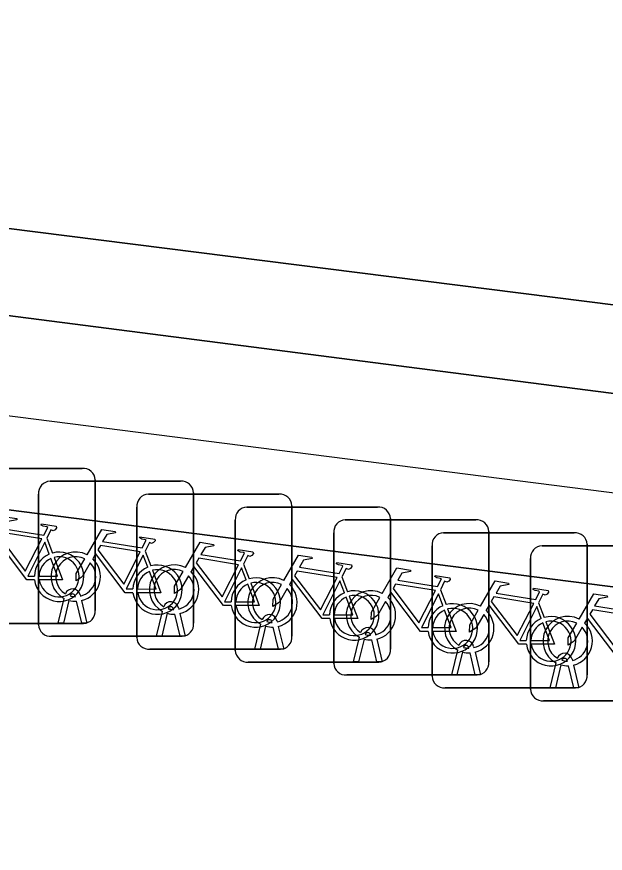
# Model space of a CAD drawing. Extents: x 160663 to 161506, y 382245 to 383291.
# Drawn here: x 160878.71 to 160882.5, y 383230.2 to 383235.58 of the extents above; entities that cross this region are included whole.
import ezdxf

# ---------------------------------------------------------------- set-up
doc = ezdxf.new("R2010")
doc.units = 0
for name, color, linetype in [('IMGEO_Fietsenrek', 7, 'Continuous'), ('IMGEO_Groenvoorziening', 7, 'Continuous'), ('IMGEO_Haag', 7, 'Continuous'), ('IMGEO_Hek', 7, 'Continuous'), ('IMGEO_Parkeervlak_open', 7, 'Continuous'), ('IMGEO_Voetgangersgebied_open', 7, 'Continuous')]:
    doc.layers.add(name, color=color, linetype=linetype)

msp = doc.modelspace()

# ---------------------------------------------------------------- linework, layer by layer
at = {"layer": 'IMGEO_Fietsenrek'}
for p, q in [((160878.2939, 383232.6755), (160879.1348, 383232.6755)), ((160879.1348, 383232.6755), (160878.2939, 383232.6755)), ((160878.9279, 383232.5925), (160879.7688, 383232.5925)), ((160879.7688, 383232.5925), (160878.9279, 383232.5925)), ((160879.2185, 383232.6011), (160879.2185, 383231.7602)), ((160879.2185, 383231.7602), (160879.2185, 383232.6011)), ((160879.8525, 383232.5181), (160879.8525, 383231.6772)), ((160879.8525, 383231.6772), (160879.8525, 383232.5181)), ((160878.8535, 383231.6679), (160878.8535, 383232.5088)), ((160878.8535, 383232.5088), (160878.8535, 383231.6679)), ((160879.5609, 383232.5095), (160880.4018, 383232.5095)), ((160880.4018, 383232.5095), (160879.5609, 383232.5095)), ((160879.4865, 383231.5849), (160879.4865, 383232.4258)), ((160879.4865, 383232.4258), (160879.4865, 383231.5849)), ((160880.1949, 383232.4265), (160881.0358, 383232.4265)), ((160881.0358, 383232.4265), (160880.1949, 383232.4265)), ((160880.4855, 383232.4351), (160880.4855, 383231.5942)), ((160880.4855, 383231.5942), (160880.4855, 383232.4351)), ((160880.1205, 383231.5019), (160880.1205, 383232.3428)), ((160880.1205, 383232.3428), (160880.1205, 383231.5019)), ((160880.8289, 383232.3435), (160881.6698, 383232.3435)), ((160881.6698, 383232.3435), (160880.8289, 383232.3435)), ((160881.1195, 383232.3521), (160881.1195, 383231.5112)), ((160881.1195, 383231.5112), (160881.1195, 383232.3521)), ((160880.7545, 383231.4189), (160880.7545, 383232.2598)), ((160880.7545, 383232.2598), (160880.7545, 383231.4189)), ((160881.4619, 383232.2605), (160882.3028, 383232.2605)), ((160882.3028, 383232.2605), (160881.4619, 383232.2605)), ((160881.7535, 383232.2691), (160881.7535, 383231.4282)), ((160881.7535, 383231.4282), (160881.7535, 383232.2691)), ((160878.9062, 383232.2252), (160878.9425, 383232.13)), ((160879.5402, 383232.1422), (160879.5765, 383232.047)), ((160881.3875, 383231.3359), (160881.3875, 383232.1768)), ((160881.3875, 383232.1768), (160881.3875, 383231.3359)), ((160882.0959, 383232.1775), (160882.9368, 383232.1775)), ((160882.9368, 383232.1775), (160882.0959, 383232.1775)), ((160882.3865, 383232.1861), (160882.3865, 383231.3452)), ((160882.3865, 383231.3452), (160882.3865, 383232.1861)), ((160882.0215, 383231.2529), (160882.0215, 383232.0938)), ((160882.0215, 383232.0938), (160882.0215, 383231.2529)), ((160880.1732, 383232.0592), (160880.2095, 383231.964)), ((160880.8072, 383231.9762), (160880.8435, 383231.881)), ((160881.4412, 383231.8932), (160881.4775, 383231.798)), ((160878.9805, 383231.6773), (160879.0188, 383231.8373)), ((160879.0492, 383231.8251), (160879.0139, 383231.6773)), ((160879.0909, 383231.8489), (160879.0899, 383231.8532)), ((160879.132, 383231.6773), (160879.0981, 383231.819)), ((160879.1216, 383231.8604), (160879.1234, 383231.8525)), ((160879.1304, 383231.8233), (160879.1654, 383231.6773)), ((160879.7239, 383231.7659), (160879.7229, 383231.7702)), ((160879.7546, 383231.7774), (160879.7564, 383231.7695)), ((160882.0742, 383231.8102), (160882.1105, 383231.715)), ((160879.6135, 383231.5943), (160879.6518, 383231.7543)), ((160879.6822, 383231.7421), (160879.6469, 383231.5943)), ((160879.765, 383231.5943), (160879.7311, 383231.736)), ((160879.7634, 383231.7403), (160879.7984, 383231.5943)), ((160879.1441, 383231.6765), (160878.3032, 383231.6765)), ((160878.3032, 383231.6765), (160879.1441, 383231.6765)), ((160879.0139, 383231.6773), (160878.9805, 383231.6773)), ((160879.1654, 383231.6773), (160879.132, 383231.6773)), ((160880.2475, 383231.5113), (160880.2858, 383231.6713)), ((160880.3162, 383231.6591), (160880.2809, 383231.5113)), ((160880.3579, 383231.6829), (160880.3569, 383231.6872)), ((160880.3886, 383231.6944), (160880.3904, 383231.6865)), ((160880.3974, 383231.6573), (160880.4324, 383231.5113)), ((160880.399, 383231.5113), (160880.3651, 383231.653)), ((160880.9919, 383231.5999), (160880.9909, 383231.6042)), ((160881.0226, 383231.6114), (160881.0244, 383231.6035)), ((160879.7781, 383231.5935), (160878.9372, 383231.5935)), ((160878.9372, 383231.5935), (160879.7781, 383231.5935)), ((160879.6469, 383231.5943), (160879.6135, 383231.5943)), ((160879.7984, 383231.5943), (160879.765, 383231.5943)), ((160880.8815, 383231.4283), (160880.9198, 383231.5883)), ((160880.9502, 383231.5761), (160880.9149, 383231.4283)), ((160881.033, 383231.4283), (160880.9991, 383231.57)), ((160881.0314, 383231.5743), (160881.0664, 383231.4283)), ((160880.4111, 383231.5105), (160879.5702, 383231.5105)), ((160879.5702, 383231.5105), (160880.4111, 383231.5105)), ((160880.2809, 383231.5113), (160880.2475, 383231.5113)), ((160880.4324, 383231.5113), (160880.399, 383231.5113)), ((160881.5145, 383231.3453), (160881.5528, 383231.5053)), ((160881.5832, 383231.4931), (160881.5479, 383231.3453)), ((160881.6249, 383231.5169), (160881.6239, 383231.5212)), ((160881.6556, 383231.5284), (160881.6574, 383231.5205)), ((160881.666, 383231.3453), (160881.6321, 383231.487)), ((160881.6644, 383231.4913), (160881.6994, 383231.3453)), ((160882.2589, 383231.4339), (160882.2579, 383231.4382)), ((160882.2896, 383231.4454), (160882.2914, 383231.4375)), ((160881.0451, 383231.4275), (160880.2042, 383231.4275)), ((160880.2042, 383231.4275), (160881.0451, 383231.4275)), ((160880.9149, 383231.4283), (160880.8815, 383231.4283)), ((160881.0664, 383231.4283), (160881.033, 383231.4283)), ((160882.1485, 383231.2623), (160882.1868, 383231.4223)), ((160882.2172, 383231.4101), (160882.1819, 383231.2623)), ((160882.3, 383231.2623), (160882.2661, 383231.404)), ((160882.2984, 383231.4083), (160882.3334, 383231.2623)), ((160881.6791, 383231.3445), (160880.8382, 383231.3445)), ((160880.8382, 383231.3445), (160881.6791, 383231.3445)), ((160881.5479, 383231.3453), (160881.5145, 383231.3453)), ((160881.6994, 383231.3453), (160881.666, 383231.3453)), ((160882.3121, 383231.2615), (160881.4712, 383231.2615)), ((160881.4712, 383231.2615), (160882.3121, 383231.2615)), ((160882.1819, 383231.2623), (160882.1485, 383231.2623)), ((160882.3334, 383231.2623), (160882.3, 383231.2623)), ((160882.9461, 383231.1785), (160882.1052, 383231.1785)), ((160882.1052, 383231.1785), (160882.9461, 383231.1785))]:
    msp.add_line(p, q, dxfattribs=at)
for points in [[(160878.5321, 383232.2022), (160878.6268, 383232.3657), (160878.713, 383232.3519), (160878.7147, 383232.3432), (160878.6586, 383232.3323), (160878.6324, 383232.287), (160878.8876, 383232.2462)], [(160878.8876, 383232.2462), (160878.9126, 383232.295), (160878.9075, 383232.299), (160878.8843, 383232.3027), (160878.8716, 383232.3102), (160878.8706, 383232.3133), (160878.8728, 383232.3179), (160878.9676, 383232.3028), (160878.9699, 383232.2925), (160878.9605, 383232.2801), (160878.9481, 383232.2737), (160878.9336, 383232.2799), (160878.9062, 383232.2252)], [(160878.8747, 383232.221), (160878.6179, 383232.262), (160878.6012, 383232.2332), (160878.7682, 383232.0129), (160878.8747, 383232.221)], [(160879.1661, 383232.1192), (160879.2608, 383232.2827), (160879.347, 383232.2689), (160879.3487, 383232.2602), (160879.2926, 383232.2493), (160879.2664, 383232.204), (160879.5216, 383232.1632)], [(160878.8278, 383231.9575), (160878.7781, 383231.9576), (160878.5874, 383232.2093), (160878.5684, 383232.1765)], [(160878.9227, 383232.123), (160878.8934, 383232.1998), (160878.784, 383231.9817), (160878.8267, 383231.9816)], [(160879.5216, 383232.1632), (160879.5466, 383232.212), (160879.5415, 383232.216), (160879.5183, 383232.2197), (160879.5056, 383232.2272), (160879.5046, 383232.2303), (160879.5068, 383232.2349), (160879.6016, 383232.2198), (160879.6039, 383232.2095), (160879.5945, 383232.1971), (160879.5821, 383232.1907), (160879.5676, 383232.1969), (160879.5402, 383232.1422)], [(160879.7991, 383232.0362), (160879.8938, 383232.1997), (160879.98, 383232.1859), (160879.9817, 383232.1772), (160879.9256, 383232.1663), (160879.8994, 383232.121), (160880.1546, 383232.0802)], [(160879.5087, 383232.138), (160879.2519, 383232.179), (160879.2352, 383232.1502), (160879.4022, 383231.9299), (160879.5087, 383232.138)], [(160880.1546, 383232.0802), (160880.1796, 383232.129), (160880.1745, 383232.133), (160880.1513, 383232.1367), (160880.1386, 383232.1442), (160880.1376, 383232.1473), (160880.1398, 383232.1519), (160880.2346, 383232.1368), (160880.2369, 383232.1265), (160880.2275, 383232.1141), (160880.2151, 383232.1077), (160880.2006, 383232.1139), (160880.1732, 383232.0592)], [(160878.8567, 383231.9815), (160878.9766, 383231.9813), (160878.9334, 383232.0949)], [(160878.9532, 383232.1018), (160879.0082, 383231.9572), (160878.8581, 383231.9575)], [(160879.1868, 383232.0667), (160879.1352, 383231.9775), (160879.0953, 383231.9515), (160879.0965, 383231.999), (160879.151, 383232.0932)], [(160879.4618, 383231.8745), (160879.4121, 383231.8746), (160879.2214, 383232.1263), (160879.2024, 383232.0935)], [(160879.5567, 383232.04), (160879.5274, 383232.1168), (160879.418, 383231.8987), (160879.4607, 383231.8986)], [(160880.1417, 383232.055), (160879.8849, 383232.096), (160879.8682, 383232.0672), (160880.0352, 383231.8469), (160880.1417, 383232.055)], [(160880.4331, 383231.9532), (160880.5278, 383232.1167), (160880.614, 383232.1029), (160880.6157, 383232.0942), (160880.5596, 383232.0833), (160880.5334, 383232.038), (160880.7886, 383231.9972)], [(160880.0948, 383231.7915), (160880.0451, 383231.7916), (160879.8544, 383232.0433), (160879.8354, 383232.0105)], [(160880.1897, 383231.957), (160880.1604, 383232.0338), (160880.051, 383231.8157), (160880.0937, 383231.8156)], [(160880.7886, 383231.9972), (160880.8136, 383232.046), (160880.8085, 383232.05), (160880.7853, 383232.0537), (160880.7726, 383232.0612), (160880.7716, 383232.0643), (160880.7738, 383232.0689), (160880.8686, 383232.0538), (160880.8709, 383232.0435), (160880.8615, 383232.0311), (160880.8491, 383232.0247), (160880.8346, 383232.0309), (160880.8072, 383231.9762)], [(160881.0671, 383231.8702), (160881.1618, 383232.0337), (160881.248, 383232.0199), (160881.2497, 383232.0112), (160881.1936, 383232.0003), (160881.1674, 383231.955), (160881.4226, 383231.9142)], [(160879.4907, 383231.8985), (160879.6106, 383231.8983), (160879.5674, 383232.0119)], [(160879.5872, 383232.0188), (160879.6422, 383231.8742), (160879.4921, 383231.8745)], [(160879.8198, 383231.9837), (160879.7682, 383231.8945), (160879.7283, 383231.8685), (160879.7295, 383231.916), (160879.784, 383232.0102)], [(160880.7757, 383231.972), (160880.5189, 383232.013), (160880.5022, 383231.9842), (160880.6692, 383231.7639), (160880.7757, 383231.972)], [(160881.4226, 383231.9142), (160881.4476, 383231.963), (160881.4425, 383231.967), (160881.4193, 383231.9707), (160881.4066, 383231.9782), (160881.4056, 383231.9813), (160881.4078, 383231.9859), (160881.5026, 383231.9708), (160881.5049, 383231.9605), (160881.4955, 383231.9481), (160881.4831, 383231.9417), (160881.4686, 383231.9479), (160881.4412, 383231.8932)], [(160880.1237, 383231.8155), (160880.2436, 383231.8153), (160880.2004, 383231.9289)], [(160880.2202, 383231.9358), (160880.2752, 383231.7912), (160880.1251, 383231.7915)], [(160880.4538, 383231.9007), (160880.4022, 383231.8115), (160880.3623, 383231.7855), (160880.3635, 383231.833), (160880.418, 383231.9272)], [(160880.7288, 383231.7085), (160880.6791, 383231.7086), (160880.4884, 383231.9603), (160880.4694, 383231.9275)], [(160880.8237, 383231.874), (160880.7944, 383231.9508), (160880.685, 383231.7327), (160880.7277, 383231.7326)], [(160881.4097, 383231.889), (160881.1529, 383231.93), (160881.1362, 383231.9012), (160881.3032, 383231.6809), (160881.4097, 383231.889)], [(160881.7001, 383231.7872), (160881.7948, 383231.9507), (160881.881, 383231.9369), (160881.8827, 383231.9282), (160881.8266, 383231.9173), (160881.8004, 383231.872), (160882.0556, 383231.8312)], [(160881.3628, 383231.6255), (160881.3131, 383231.6256), (160881.1224, 383231.8773), (160881.1034, 383231.8445)], [(160882.0556, 383231.8312), (160882.0806, 383231.88), (160882.0755, 383231.884), (160882.0523, 383231.8877), (160882.0396, 383231.8952), (160882.0386, 383231.8983), (160882.0408, 383231.9029), (160882.1356, 383231.8878), (160882.1379, 383231.8775), (160882.1285, 383231.8651), (160882.1161, 383231.8587), (160882.1016, 383231.8649), (160882.0742, 383231.8102)], [(160880.7577, 383231.7325), (160880.8776, 383231.7323), (160880.8344, 383231.8459)], [(160880.8542, 383231.8528), (160880.9092, 383231.7082), (160880.7591, 383231.7085)], [(160881.0878, 383231.8177), (160881.0362, 383231.7285), (160880.9963, 383231.7025), (160880.9975, 383231.75), (160881.052, 383231.8442)], [(160881.4577, 383231.791), (160881.4284, 383231.8678), (160881.319, 383231.6497), (160881.3617, 383231.6496)], [(160882.0427, 383231.806), (160881.7859, 383231.847), (160881.7692, 383231.8182), (160881.9362, 383231.5979), (160882.0427, 383231.806)], [(160882.3341, 383231.7042), (160882.4288, 383231.8677), (160882.515, 383231.8539), (160882.5167, 383231.8452), (160882.4606, 383231.8343), (160882.4344, 383231.789), (160882.6896, 383231.7482)], [(160881.3917, 383231.6495), (160881.5116, 383231.6493), (160881.4684, 383231.7629)], [(160881.4882, 383231.7698), (160881.5432, 383231.6252), (160881.3931, 383231.6255)], [(160881.9958, 383231.5425), (160881.9461, 383231.5426), (160881.7554, 383231.7943), (160881.7364, 383231.7615)], [(160882.0907, 383231.708), (160882.0614, 383231.7848), (160881.952, 383231.5667), (160881.9947, 383231.5666)], [(160882.6767, 383231.723), (160882.4199, 383231.764), (160882.4032, 383231.7352), (160882.5702, 383231.5149), (160882.6767, 383231.723)], [(160881.7208, 383231.7347), (160881.6692, 383231.6455), (160881.6293, 383231.6195), (160881.6305, 383231.667), (160881.685, 383231.7612)], [(160882.6298, 383231.4595), (160882.5801, 383231.4596), (160882.3894, 383231.7113), (160882.3704, 383231.6785)], [(160882.0247, 383231.5665), (160882.1446, 383231.5663), (160882.1014, 383231.6799)], [(160882.1212, 383231.6868), (160882.1762, 383231.5422), (160882.0261, 383231.5425)], [(160882.3548, 383231.6517), (160882.3032, 383231.5625), (160882.2633, 383231.5365), (160882.2645, 383231.584), (160882.319, 383231.6782)]]:
    msp.add_lwpolyline(points, dxfattribs=at)
for centre, radius, start, end in [((160879.1406, 383232.5978), 0.0779, 2.4484, 94.2845), ((160879.1406, 383232.5978), 0.0779, 2.4484, 94.2845), ((160878.9312, 383232.5146), 0.0779, 92.4484, 184.2845), ((160878.9312, 383232.5146), 0.0779, 92.4484, 184.2845), ((160879.7746, 383232.5148), 0.0779, 2.4484, 94.2845), ((160879.7746, 383232.5148), 0.0779, 2.4484, 94.2845), ((160879.5642, 383232.4316), 0.0779, 92.4484, 184.2845), ((160879.5642, 383232.4316), 0.0779, 92.4484, 184.2845), ((160880.4076, 383232.4318), 0.0779, 2.4484, 94.2845), ((160880.4076, 383232.4318), 0.0779, 2.4484, 94.2845), ((160880.1982, 383232.3486), 0.0779, 92.4484, 184.2845), ((160880.1982, 383232.3486), 0.0779, 92.4484, 184.2845), ((160881.0416, 383232.3488), 0.0779, 2.4484, 94.2845), ((160881.0416, 383232.3488), 0.0779, 2.4484, 94.2845), ((160880.8322, 383232.2656), 0.0779, 92.4484, 184.2845), ((160880.8322, 383232.2656), 0.0779, 92.4484, 184.2845), ((160881.6756, 383232.2658), 0.0779, 2.4484, 94.2845), ((160881.6756, 383232.2658), 0.0779, 2.4484, 94.2845), ((160881.4652, 383232.1826), 0.0779, 92.4484, 184.2845), ((160881.4652, 383232.1826), 0.0779, 92.4484, 184.2845), ((160882.3086, 383232.1828), 0.0779, 2.4484, 94.2845), ((160882.3086, 383232.1828), 0.0779, 2.4484, 94.2845), ((160882.0992, 383232.0996), 0.0779, 92.4484, 184.2845), ((160882.0992, 383232.0996), 0.0779, 92.4484, 184.2845), ((160878.9857, 383231.9769), 0.159, 113.3408, 178.3217), ((160878.9857, 383231.9769), 0.159, 187.0065, 105.7708), ((160878.9857, 383231.9769), 0.129, 113.923, 177.9556), ((160878.9857, 383231.9769), 0.129, 188.6715, 104.5883), ((160879.0931, 383231.9779), 0.159, 62.6766, 242.1369), ((160879.0931, 383231.9779), 0.129, 63.3192, 238.903), ((160879.0931, 383231.9779), 0.159, 283.5766, 46.6042), ((160879.0931, 383231.9779), 0.129, 283.6043, 43.4302), ((160879.6197, 383231.8939), 0.159, 113.3408, 178.3217), ((160879.6197, 383231.8939), 0.159, 187.0065, 105.7708), ((160879.7261, 383231.8949), 0.159, 62.6766, 242.1369), ((160879.6197, 383231.8939), 0.129, 113.923, 177.9556), ((160879.6197, 383231.8939), 0.129, 188.6715, 104.5883), ((160879.7261, 383231.8949), 0.129, 63.3192, 238.903), ((160879.7261, 383231.8949), 0.129, 283.6043, 43.4302), ((160879.7261, 383231.8949), 0.159, 283.5766, 46.6042), ((160880.2527, 383231.8109), 0.159, 113.3408, 178.3217), ((160880.2527, 383231.8109), 0.159, 187.0065, 105.7708), ((160880.2527, 383231.8109), 0.129, 113.923, 177.9556), ((160880.2527, 383231.8109), 0.129, 188.6715, 104.5883), ((160880.3601, 383231.8119), 0.159, 62.6766, 242.1369), ((160880.3601, 383231.8119), 0.129, 63.3192, 238.903), ((160880.3601, 383231.8119), 0.159, 283.5766, 46.6042), ((160879.0729, 383231.8493), 0.0499, 12.8025, 158.6934), ((160880.3601, 383231.8119), 0.129, 283.6043, 43.4302), ((160880.8867, 383231.7279), 0.159, 113.3408, 178.3217), ((160880.8867, 383231.7279), 0.159, 187.0065, 105.7708), ((160880.9941, 383231.7289), 0.159, 62.6766, 242.1369), ((160879.0931, 383231.9779), 0.159, 253.9967, 271.7867), ((160879.0729, 383231.8493), 0.0174, 12.8025, 163.4502), ((160879.0931, 383231.9779), 0.129, 253.415, 269.0204), ((160879.7059, 383231.7663), 0.0499, 12.8025, 158.6934), ((160880.8867, 383231.7279), 0.129, 113.923, 177.9556), ((160880.8867, 383231.7279), 0.129, 188.6715, 104.5883), ((160880.9941, 383231.7289), 0.129, 63.3192, 238.903), ((160880.9941, 383231.7289), 0.129, 283.6043, 43.4302), ((160880.9941, 383231.7289), 0.159, 283.5766, 46.6042), ((160879.7059, 383231.7663), 0.0174, 12.8025, 163.4502), ((160879.7261, 383231.8949), 0.129, 253.415, 269.0204), ((160881.5207, 383231.6449), 0.159, 113.3408, 178.3217), ((160881.5207, 383231.6449), 0.159, 187.0065, 105.7708), ((160881.5207, 383231.6449), 0.129, 113.923, 177.9556), ((160881.5207, 383231.6449), 0.129, 188.6715, 104.5883), ((160881.6271, 383231.6459), 0.159, 62.6766, 242.1369), ((160881.6271, 383231.6459), 0.129, 63.3192, 238.903), ((160881.6271, 383231.6459), 0.159, 283.5766, 46.6042), ((160879.1408, 383231.7544), 0.0779, 272.4484, 4.2845), ((160879.1408, 383231.7544), 0.0779, 272.4484, 4.2845), ((160879.7261, 383231.8949), 0.159, 253.9967, 271.7867), ((160880.3399, 383231.6833), 0.0499, 12.8025, 158.6934), ((160881.6271, 383231.6459), 0.129, 283.6043, 43.4302), ((160882.1537, 383231.5619), 0.159, 113.3408, 178.3217), ((160882.1537, 383231.5619), 0.159, 187.0065, 105.7708), ((160882.2611, 383231.5629), 0.159, 62.6766, 242.1369), ((160878.9314, 383231.6712), 0.0779, 182.4484, 274.2845), ((160878.9314, 383231.6712), 0.0779, 182.4484, 274.2845), ((160879.7748, 383231.6714), 0.0779, 272.4484, 4.2845), ((160879.7748, 383231.6714), 0.0779, 272.4484, 4.2845), ((160880.3601, 383231.8119), 0.159, 253.9967, 271.7867), ((160880.3399, 383231.6833), 0.0174, 12.8025, 163.4502), ((160880.3601, 383231.8119), 0.129, 253.415, 269.0204), ((160882.1537, 383231.5619), 0.129, 113.923, 177.9556), ((160882.1537, 383231.5619), 0.129, 188.6715, 104.5883), ((160882.2611, 383231.5629), 0.129, 63.3192, 238.903), ((160882.2611, 383231.5629), 0.159, 283.5766, 46.6042), ((160880.9739, 383231.6003), 0.0499, 12.8025, 158.6934), ((160880.9739, 383231.6003), 0.0174, 12.8025, 163.4502), ((160880.9941, 383231.7289), 0.129, 253.415, 269.0204), ((160882.2611, 383231.5629), 0.129, 283.6043, 43.4302), ((160879.5644, 383231.5882), 0.0779, 182.4484, 274.2845), ((160879.5644, 383231.5882), 0.0779, 182.4484, 274.2845), ((160880.4078, 383231.5884), 0.0779, 272.4484, 4.2845), ((160880.4078, 383231.5884), 0.0779, 272.4484, 4.2845), ((160880.9941, 383231.7289), 0.159, 253.9967, 271.7867), ((160881.6069, 383231.5173), 0.0499, 12.8025, 158.6934), ((160880.1984, 383231.5052), 0.0779, 182.4484, 274.2845), ((160880.1984, 383231.5052), 0.0779, 182.4484, 274.2845), ((160881.0418, 383231.5054), 0.0779, 272.4484, 4.2845), ((160881.0418, 383231.5054), 0.0779, 272.4484, 4.2845), ((160881.6271, 383231.6459), 0.159, 253.9967, 271.7867), ((160881.6069, 383231.5173), 0.0174, 12.8025, 163.4502), ((160881.6271, 383231.6459), 0.129, 253.415, 269.0204), ((160882.2409, 383231.4343), 0.0499, 12.8025, 158.6934), ((160882.2409, 383231.4343), 0.0174, 12.8025, 163.4502), ((160882.2611, 383231.5629), 0.129, 253.415, 269.0204), ((160880.8324, 383231.4222), 0.0779, 182.4484, 274.2845), ((160880.8324, 383231.4222), 0.0779, 182.4484, 274.2845), ((160881.6758, 383231.4224), 0.0779, 272.4484, 4.2845), ((160881.6758, 383231.4224), 0.0779, 272.4484, 4.2845), ((160882.2611, 383231.5629), 0.159, 253.9967, 271.7867), ((160881.4654, 383231.3392), 0.0779, 182.4484, 274.2845), ((160881.4654, 383231.3392), 0.0779, 182.4484, 274.2845), ((160882.3088, 383231.3394), 0.0779, 272.4484, 4.2845), ((160882.3088, 383231.3394), 0.0779, 272.4484, 4.2845), ((160882.0994, 383231.2562), 0.0779, 182.4484, 274.2845), ((160882.0994, 383231.2562), 0.0779, 182.4484, 274.2845)]:
    msp.add_arc(centre, radius, start, end, dxfattribs=at)
at = {"layer": 'IMGEO_Groenvoorziening'}
for points in [[(160894.83, 383231.577), (160870.299, 383234.735)], [(160870.16, 383233.492), (160871.009, 383233.384), (160885.381, 383231.552), (160894.729, 383230.36)]]:
    msp.add_lwpolyline(points, dxfattribs=at)
at = {"layer": 'IMGEO_Haag'}
for points in [[(160894.83, 383231.577), (160870.299, 383234.735)], [(160870.16, 383233.492), (160871.009, 383233.384), (160885.381, 383231.552), (160894.729, 383230.36)]]:
    msp.add_lwpolyline(points, dxfattribs=at)
at = {"layer": 'IMGEO_Hek'}
msp.add_lwpolyline([(160870.379, 383234.07), (160894.286, 383231.023)], dxfattribs=at)
at = {"layer": 'IMGEO_Parkeervlak_open'}
msp.add_lwpolyline([(160898.592, 383236.223), (160873.35, 383239.534), (160872.796, 383234.961), (160896.746, 383231.936)], dxfattribs=at)
msp.add_lwpolyline([(160871.009, 383233.384), (160870.69, 383230.787), (160885.083, 383228.95), (160885.343, 383231.216), (160885.381, 383231.552)], close=True, dxfattribs=at)
at = {"layer": 'IMGEO_Voetgangersgebied_open'}
for points in [[(160896.746, 383231.936), (160872.796, 383234.961), (160871.104, 383235.175), (160869.833, 383235.355), (160869.535, 383235.397), (160868.906, 383235.486)], [(160870.299, 383234.735), (160894.83, 383231.577)]]:
    msp.add_lwpolyline(points, dxfattribs=at)

doc.saveas('drawing.dxf')
